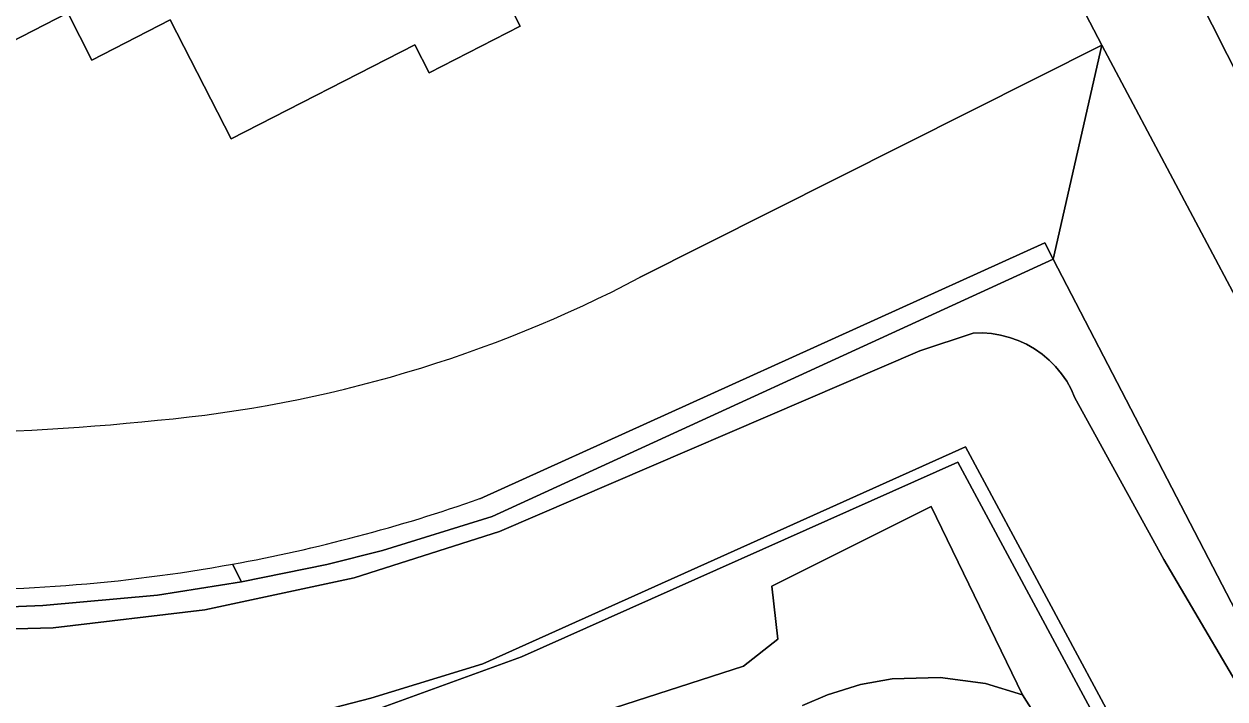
# Model space of a CAD drawing. Extents: x 162722 to 165104, y 384719 to 386284.
# Drawn here: x 163734.54 to 163782.39, y 384804.26 to 384831.15 of the extents above; entities that cross this region are included whole.
import ezdxf

# ---------------------------------------------------------------- set-up
doc = ezdxf.new("R2010")
doc.units = 0
for name, color, linetype in [('IMGEO_Berm_groen', 7, 'Continuous'), ('IMGEO_Erf', 7, 'Continuous'), ('IMGEO_Fietspad_open', 7, 'Continuous'), ('IMGEO_Gemengd_bos', 7, 'Continuous'), ('IMGEO_Groenvoorziening', 7, 'Continuous'), ('IMGEO_Hek', 7, 'Continuous'), ('IMGEO_Moeras', 7, 'Continuous'), ('IMGEO_Pand', 7, 'Continuous'), ('IMGEO_Waterloop', 7, 'Continuous')]:
    doc.layers.add(name, color=color, linetype=linetype)

msp = doc.modelspace()

# ---------------------------------------------------------------- linework, layer by layer
at = {"layer": 'IMGEO_Berm_groen'}
for points in [[(163797.493, 384800.236), (163768.053, 384858.461), (163766.798, 384860.873), (163766.646, 384860.702), (163765.603, 384859.783), (163764.39, 384858.887), (163762.529, 384857.949), (163763.137, 384856.958), (163767.436, 384848.831), (163771.972, 384839.979), (163773.366, 384838.207), (163777.48, 384830.304), (163790.186, 384806.401), (163790.79, 384803.658)], [(163778.5, 384802.305), (163772.044, 384814.309), (163752.813, 384805.661), (163748.356, 384804.289), (163746.095, 384803.718)], [(163747.346, 384803.391), (163754.362, 384805.941), (163771.742, 384813.691), (163777.866, 384802.318), (163778.727, 384801.101), (163782.254, 384797.588)]]:
    msp.add_lwpolyline(points, dxfattribs=at)
at = {"layer": 'IMGEO_Erf'}
for points in [[(163759.065, 384821.045), (163777.48, 384830.304), (163773.366, 384838.207), (163771.972, 384839.979), (163773.522, 384836.953), (163773.061, 384836.717), (163774.77, 384833.383), (163771.879, 384831.902), (163770.146, 384835.223), (163768.472, 384838.488), (163767.984, 384839.44), (163760.593, 384835.653), (163758.142, 384840.435), (163754.931, 384838.79), (163751.296, 384836.928), (163754.302, 384831.061), (163750.675, 384829.203), (163750.103, 384830.319), (163742.791, 384826.571), (163740.362, 384831.311), (163737.243, 384829.712), (163736.28, 384831.592), (163732.597, 384829.704)], [(163752.704, 384812.241), (163775.21, 384822.428), (163775.549, 384821.775), (163777.48, 384830.304), (163759.065, 384821.045)]]:
    msp.add_lwpolyline(points, dxfattribs=at)
for centre, radius, start, end in [((163735.137, 384866.647), 51.499, 275.2569, 297.6869), ((163735.137, 384866.647), 51.499, 275.2569, 297.6869), ((163729.505, 384914.922), 100.094, 264.43638, 275.93504), ((163729.505, 384914.922), 100.094, 264.43638, 275.93504), ((163731.312, 384873.2), 64.603, 280.27699, 289.33701), ((163731.355, 384872.971), 64.37, 268.35499, 280.2761)]:
    msp.add_arc(centre, radius, start, end, dxfattribs=at)
at = {"layer": 'IMGEO_Fietspad_open'}
msp.add_lwpolyline([(163766.798, 384860.873), (163768.053, 384858.461), (163797.493, 384800.236)], dxfattribs=at)
at = {"layer": 'IMGEO_Gemengd_bos'}
msp.add_lwpolyline([(163707.608, 384815.394), (163694.511, 384828.206), (163693.84, 384827.84), (163707.119, 384814.998), (163708.798, 384813.547), (163709.977, 384812.661), (163712.47, 384811.086), (163713.777, 384810.402), (163716.492, 384809.252), (163717.893, 384808.789), (163720.759, 384808.094), (163723.683, 384807.713), (163725.156, 384807.642), (163728.104, 384807.74), (163729.569, 384807.909), (163733.004, 384807.892), (163735.291, 384807.981), (163739.848, 384808.398), (163743.207, 384808.923), (163742.838, 384809.633)], dxfattribs=at)
msp.add_arc((163731.355, 384872.971), 64.37, 268.35499, 280.2761, dxfattribs=at)
at = {"layer": 'IMGEO_Groenvoorziening'}
for points in [[(163790.79, 384803.658), (163790.186, 384806.401), (163777.48, 384830.304), (163775.549, 384821.775), (163784.994, 384803.563)], [(163784.994, 384803.563), (163775.549, 384821.775), (163753.19, 384811.537), (163748.82, 384810.18), (163746.601, 384809.617), (163743.207, 384808.923), (163739.848, 384808.398), (163735.291, 384807.981), (163733.004, 384807.892), (163729.569, 384807.909), (163728.104, 384807.74), (163725.156, 384807.642), (163723.683, 384807.713), (163720.759, 384808.094), (163717.893, 384808.789), (163716.492, 384809.252), (163713.777, 384810.402), (163712.47, 384811.086), (163709.977, 384812.661), (163708.798, 384813.547), (163707.119, 384814.998), (163693.84, 384827.84)], [(163742.838, 384809.633), (163743.207, 384808.923), (163746.601, 384809.617), (163748.82, 384810.18), (163753.19, 384811.537), (163775.549, 384821.775), (163775.21, 384822.428), (163752.704, 384812.241)], [(163783.922, 384803.075), (163779.951, 384809.816), (163776.41, 384816.263), (163776.26, 384816.597), (163776.081, 384816.917), (163775.873, 384817.219), (163775.64, 384817.502), (163775.382, 384817.762), (163775.101, 384817.998), (163774.801, 384818.208), (163774.483, 384818.39), (163774.15, 384818.543), (163773.804, 384818.666), (163773.449, 384818.756), (163773.087, 384818.815), (163772.721, 384818.841), (163772.355, 384818.834), (163770.227, 384818.134), (163753.482, 384810.931), (163747.685, 384809.094), (163741.741, 384807.81), (163735.703, 384807.091), (163729.624, 384806.943)], [(163729.624, 384806.943), (163735.703, 384807.091), (163741.741, 384807.81), (163747.685, 384809.094), (163753.482, 384810.931), (163770.227, 384818.134), (163772.355, 384818.834), (163772.721, 384818.841), (163773.087, 384818.815), (163773.449, 384818.756), (163773.804, 384818.666), (163774.15, 384818.543), (163774.483, 384818.39), (163774.801, 384818.208), (163775.101, 384817.998), (163775.382, 384817.762), (163775.64, 384817.502), (163775.873, 384817.219), (163776.081, 384816.917), (163776.26, 384816.597), (163776.41, 384816.263), (163779.951, 384809.816), (163783.922, 384803.075)], [(163746.095, 384803.718), (163748.356, 384804.289), (163752.813, 384805.661), (163772.044, 384814.309), (163778.5, 384802.305)]]:
    msp.add_lwpolyline(points, dxfattribs=at)
msp.add_arc((163731.312, 384873.2), 64.603, 280.27699, 289.33701, dxfattribs=at)
at = {"layer": 'IMGEO_Hek'}
for points in [[(163777.48, 384830.304), (163773.366, 384838.207), (163771.972, 384839.979)], [(163777.48, 384830.304), (163775.549, 384821.775)], [(163777.48, 384830.304), (163790.186, 384806.401), (163790.79, 384803.658)], [(163743.207, 384808.923), (163739.848, 384808.398), (163735.291, 384807.981), (163733.004, 384807.892), (163729.569, 384807.909), (163728.104, 384807.74), (163725.156, 384807.642), (163723.683, 384807.713), (163720.759, 384808.094), (163717.893, 384808.789), (163716.492, 384809.252), (163713.777, 384810.402), (163712.47, 384811.086), (163709.977, 384812.661), (163708.798, 384813.547), (163707.119, 384814.998), (163693.84, 384827.84)], [(163775.549, 384821.775), (163753.19, 384811.537), (163748.82, 384810.18), (163746.601, 384809.617), (163743.207, 384808.923)], [(163778.5, 384802.305), (163772.044, 384814.309), (163752.813, 384805.661), (163748.356, 384804.289), (163746.095, 384803.718)]]:
    msp.add_lwpolyline(points, dxfattribs=at)
at = {"layer": 'IMGEO_Moeras'}
for points in [[(163782.254, 384797.588), (163778.727, 384801.101), (163777.866, 384802.318), (163771.742, 384813.691), (163754.362, 384805.941), (163747.346, 384803.391)], [(163765.56, 384804), (163766.557, 384804.434), (163767.868, 384804.834), (163769.123, 384805.067), (163771.045, 384805.122), (163772.845, 384804.876), (163774.325, 384804.43), (163770.688, 384811.933), (163764.328, 384808.753), (163764.572, 384806.65), (163763.202, 384805.573), (163739.719, 384797.99)], [(163739.719, 384797.99), (163763.202, 384805.573), (163764.572, 384806.65), (163764.328, 384808.753), (163770.688, 384811.933), (163774.325, 384804.43), (163775.9, 384801.927)]]:
    msp.add_lwpolyline(points, dxfattribs=at)
at = {"layer": 'IMGEO_Pand'}
msp.add_lwpolyline([(163732.597, 384829.704), (163736.28, 384831.592), (163737.243, 384829.712), (163740.362, 384831.311), (163742.791, 384826.571), (163750.103, 384830.319), (163750.675, 384829.203), (163754.302, 384831.061), (163751.296, 384836.928), (163750.412, 384838.652), (163750.262, 384838.574), (163749.653, 384839.763), (163749.509, 384839.691), (163743.191, 384836.453), (163740.286, 384842.121), (163729.169, 384836.424)], close=True, dxfattribs=at)
at = {"layer": 'IMGEO_Waterloop'}
msp.add_lwpolyline([(163775.9, 384801.927), (163774.325, 384804.43), (163772.845, 384804.876), (163771.045, 384805.122), (163769.123, 384805.067), (163767.868, 384804.834), (163766.557, 384804.434), (163765.56, 384804)], dxfattribs=at)

doc.saveas('drawing.dxf')
